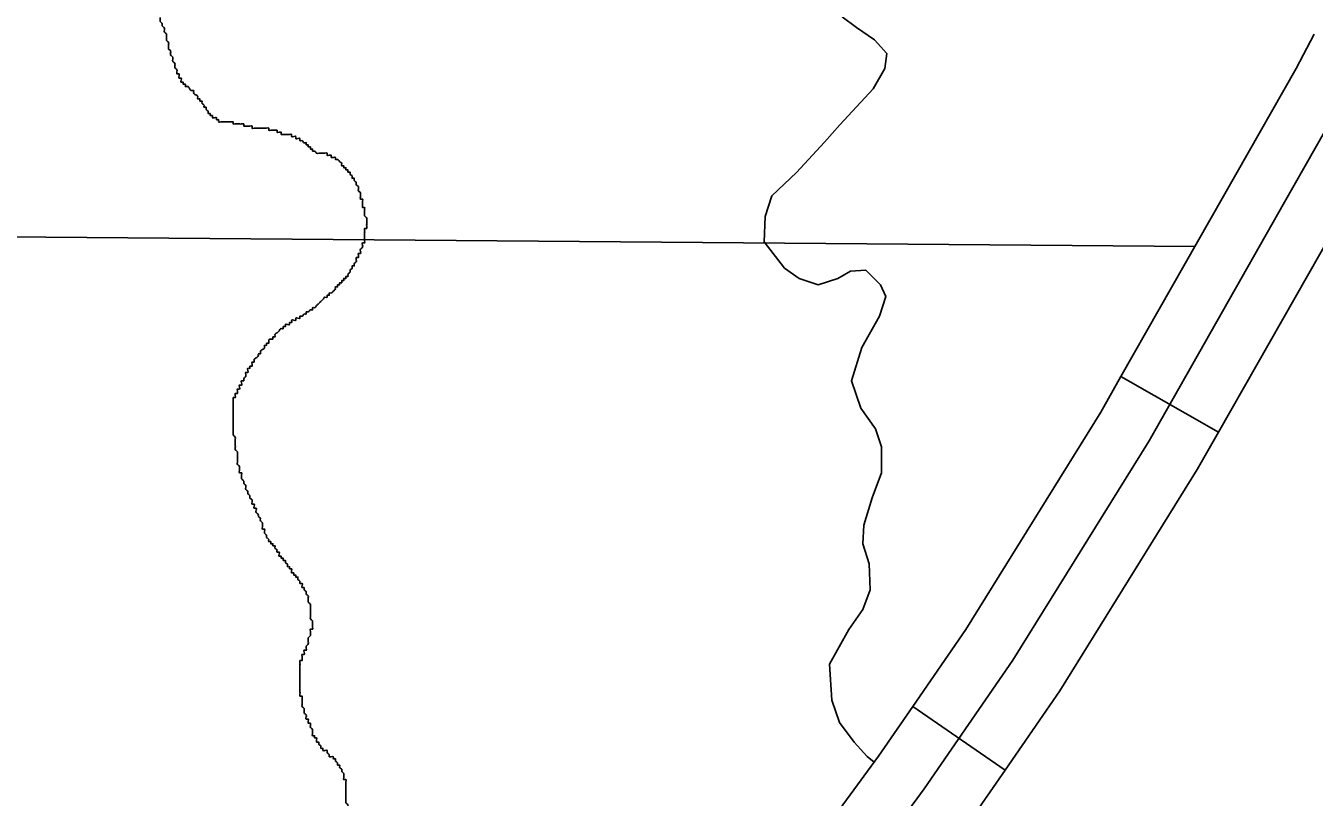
# Model space of a CAD drawing. Extents: x 813775 to 1157140, y 1757555 to 1979907.
# Drawn here: x 1054390 to 1057836, y 1859740 to 1861802 of the extents above; entities that cross this region are included whole.
import ezdxf

# ---------------------------------------------------------------- set-up
doc = ezdxf.new("R2010")
doc.units = 0
for name, color, linetype in [('Level 32', 7, 'Continuous'), ('Level 35', 7, 'Continuous'), ('Level 5', 7, 'Continuous')]:
    doc.layers.add(name, color=color, linetype=linetype)

msp = doc.modelspace()

# ---------------------------------------------------------------- linework, layer by layer
at = {"layer": 'Level 32'}
for p, q in [((1057580.3, 1860715.6), (1057319.5, 1860863.9)), ((1057009.7, 1859812.1), (1056762.7, 1859982.4))]:
    msp.add_line(p, q, dxfattribs=at)
for points in [[(1057319.5, 1860863.9), (1057626.9, 1861404.1), (1057787.7, 1861687.7), (1057836.4, 1861779.5)], [(1057580.3, 1860715.6), (1057887.7, 1861255.9), (1058050.8, 1861543.4), (1058101.5, 1861639.2)], [(1056762.7, 1859982.4), (1056904.7, 1860188.3), (1057265.6, 1860769.2), (1057319.5, 1860863.9)], [(1057009.7, 1859812.1), (1057155.7, 1860023.9), (1057523.5, 1860615.8), (1057580.3, 1860715.6)], [(1056142.4, 1859134.5), (1056423.6, 1859512.8), (1056671, 1859849.5), (1056762.7, 1859982.4)], [(1056383.1, 1858955.5), (1056664.8, 1859334.5), (1056915.5, 1859675.4), (1057009.7, 1859812.1)]]:
    msp.add_lwpolyline(points, dxfattribs=at)
at = {"layer": 'Level 35'}
for points in [[(1056567.7, 1861536.7), (1056656.9, 1861633), (1056688.2, 1861687.5), (1056693.1, 1861727.8), (1056659.7, 1861764.1), (1056612.2, 1861797.6), (1056573.2, 1861825.5)], [(1056539.7, 1860095.8), (1056591.7, 1860188.1), (1056629.3, 1860241.2), (1056648.9, 1860294.2), (1056645.7, 1860363.8), (1056629, 1860416.9), (1056631.8, 1860467.1), (1056654.1, 1860539.7), (1056679.2, 1860606.7), (1056679.2, 1860676.5), (1056662.5, 1860724), (1056623.4, 1860779.9), (1056598.3, 1860852.5), (1056626.2, 1860941.8), (1056673.6, 1861025.6), (1056690.3, 1861078.6), (1056676.4, 1861109.3), (1056637.3, 1861148.4), (1056595.5, 1861145.6), (1056562, 1861126.1), (1056509, 1861109.3), (1056458.8, 1861126.1), (1056419.8, 1861154), (1056364.6, 1861224), (1056367.4, 1861292.4), (1056385.4, 1861347.6), (1056451.1, 1861409.7), (1056526.4, 1861490.6), (1056567.7, 1861536.7)], [(1056539.7, 1860095.8), (1056545.6, 1859999.6), (1056566.6, 1859939.6), (1056605.6, 1859886.5), (1056640.5, 1859848.9), (1056659.5, 1859833.8)]]:
    msp.add_lwpolyline(points, dxfattribs=at)
for points in [[(1055034, 1861528.1), (1055028.5, 1861528.1), (1055022.9, 1861528.1), (1055017.3, 1861528.1), (1055011.7, 1861528.1), (1055006.1, 1861528.1), (1055000.6, 1861528.1), (1054995, 1861528.1), (1054995, 1861533.7), (1054989.4, 1861533.7), (1054983.8, 1861533.7), (1054978.2, 1861533.7), (1054972.7, 1861533.7), (1054972.7, 1861539.3), (1054967.1, 1861539.3), (1054961.5, 1861539.3), (1054955.9, 1861539.3), (1054950.3, 1861539.3), (1054944.8, 1861539.3), (1054944.8, 1861544.9), (1054939.2, 1861544.9), (1054933.6, 1861544.9), (1054928, 1861544.9), (1054922.5, 1861544.9), (1054916.9, 1861544.9), (1054911.3, 1861544.9), (1054905.7, 1861544.9), (1054905.7, 1861550.5), (1054900.1, 1861550.5), (1054900.1, 1861556.1), (1054894.6, 1861556.1), (1054889, 1861556.1), (1054889, 1861561.6), (1054883.4, 1861561.6), (1054883.4, 1861567.2), (1054877.8, 1861567.2), (1054877.8, 1861572.8), (1054872.2, 1861578.4), (1054872.2, 1861584), (1054866.7, 1861584), (1054866.7, 1861589.5), (1054861.1, 1861595.1), (1054861.1, 1861600.7), (1054855.5, 1861600.7), (1054855.5, 1861606.3), (1054849.9, 1861606.3), (1054849.9, 1861611.9), (1054844.4, 1861617.4), (1054838.8, 1861623), (1054838.8, 1861628.6), (1054833.2, 1861628.6), (1054827.6, 1861634.2), (1054822, 1861639.8), (1054816.5, 1861639.8), (1054816.5, 1861645.4), (1054810.9, 1861645.4), (1054810.9, 1861650.9), (1054805.3, 1861650.9), (1054805.3, 1861656.5), (1054805.3, 1861662.1), (1054799.7, 1861662.1), (1054799.7, 1861667.7), (1054799.7, 1861673.3), (1054794.1, 1861673.3), (1054794.1, 1861678.8), (1054794.1, 1861684.4), (1054788.6, 1861690), (1054788.6, 1861695.6), (1054788.6, 1861701.2), (1054783, 1861706.8), (1054783, 1861712.3), (1054783, 1861717.9), (1054777.4, 1861723.5), (1054777.4, 1861729.1), (1054777.4, 1861734.7), (1054771.8, 1861740.2), (1054771.8, 1861745.8), (1054771.8, 1861751.4), (1054771.8, 1861757), (1054766.2, 1861762.6), (1054766.2, 1861768.1), (1054766.2, 1861773.7), (1054766.2, 1861779.3), (1054760.7, 1861784.9), (1054760.7, 1861790.5), (1054760.7, 1861796.1), (1054755.1, 1861801.6), (1054755.1, 1861807.2), (1054749.5, 1861812.8), (1054749.5, 1861818.4), (1054749.5, 1861824)], [(1055296.2, 1861249.1), (1055296.2, 1861254.6), (1055296.2, 1861260.2), (1055301.8, 1861260.2), (1055301.8, 1861265.8), (1055301.8, 1861271.4), (1055301.8, 1861277), (1055301.8, 1861282.6), (1055301.8, 1861288.1), (1055296.2, 1861293.7), (1055296.2, 1861299.3), (1055296.2, 1861304.9), (1055296.2, 1861310.5), (1055296.2, 1861316), (1055290.7, 1861316), (1055290.7, 1861321.6), (1055290.7, 1861327.2), (1055290.7, 1861332.8), (1055290.7, 1861338.4), (1055285.1, 1861338.4), (1055285.1, 1861344), (1055285.1, 1861349.5), (1055285.1, 1861355.1), (1055279.5, 1861360.7), (1055279.5, 1861366.3), (1055279.5, 1861371.9), (1055273.9, 1861377.4), (1055273.9, 1861383), (1055268.3, 1861388.6), (1055268.3, 1861394.2), (1055262.8, 1861394.2), (1055262.8, 1861399.8), (1055257.2, 1861405.3), (1055257.2, 1861410.9), (1055251.6, 1861410.9), (1055251.6, 1861416.5), (1055246, 1861416.5), (1055246, 1861422.1), (1055240.4, 1861422.1), (1055240.4, 1861427.7), (1055234.9, 1861427.7), (1055234.9, 1861433.3), (1055229.3, 1861438.8), (1055223.7, 1861444.4), (1055218.1, 1861444.4), (1055218.1, 1861450), (1055212.6, 1861450), (1055207, 1861450), (1055207, 1861455.6), (1055201.4, 1861455.6), (1055195.8, 1861455.6), (1055195.8, 1861461.2), (1055190.2, 1861461.2), (1055184.7, 1861461.2), (1055179.1, 1861461.2), (1055173.5, 1861461.2), (1055167.9, 1861461.2), (1055162.3, 1861466.7), (1055156.8, 1861466.7), (1055156.8, 1861472.3), (1055151.2, 1861472.3), (1055151.2, 1861477.9), (1055145.6, 1861477.9), (1055145.6, 1861483.5), (1055140, 1861483.5), (1055140, 1861489.1), (1055134.5, 1861489.1), (1055128.9, 1861494.7), (1055123.3, 1861494.7), (1055123.3, 1861500.2), (1055117.7, 1861500.2), (1055112.1, 1861500.2), (1055112.1, 1861505.8), (1055106.6, 1861505.8), (1055101, 1861505.8), (1055101, 1861511.4), (1055095.4, 1861511.4), (1055089.8, 1861511.4), (1055084.2, 1861511.4), (1055078.7, 1861511.4), (1055073.1, 1861511.4), (1055073.1, 1861517), (1055067.5, 1861517), (1055061.9, 1861517), (1055061.9, 1861522.6), (1055056.3, 1861522.6), (1055050.8, 1861522.6), (1055045.2, 1861522.6), (1055039.6, 1861522.6), (1055039.6, 1861528.1), (1055034, 1861528.1)], [(1055011.7, 1860925.3), (1055017.3, 1860925.3), (1055017.3, 1860930.9), (1055022.9, 1860936.5), (1055028.5, 1860942.1), (1055028.5, 1860947.7), (1055034, 1860947.7), (1055034, 1860953.2), (1055039.6, 1860953.2), (1055039.6, 1860958.8), (1055045.2, 1860964.4), (1055050.8, 1860964.4), (1055050.8, 1860970), (1055056.3, 1860970), (1055056.3, 1860975.6), (1055061.9, 1860981.2), (1055067.5, 1860986.7), (1055073.1, 1860992.3), (1055078.7, 1860992.3), (1055078.7, 1860997.9), (1055084.2, 1860997.9), (1055084.2, 1861003.5), (1055089.8, 1861003.5), (1055095.4, 1861003.5), (1055095.4, 1861009.1), (1055101, 1861009.1), (1055101, 1861014.6), (1055106.6, 1861014.6), (1055112.1, 1861014.6), (1055112.1, 1861020.2), (1055117.7, 1861020.2), (1055123.3, 1861020.2), (1055123.3, 1861025.8), (1055128.9, 1861025.8), (1055134.5, 1861031.4), (1055140, 1861031.4), (1055140, 1861037), (1055145.6, 1861037), (1055151.2, 1861042.5), (1055156.8, 1861042.5), (1055156.8, 1861048.1), (1055162.3, 1861048.1), (1055167.9, 1861053.7), (1055173.5, 1861059.3), (1055179.1, 1861064.9), (1055184.7, 1861070.5), (1055190.2, 1861076), (1055195.8, 1861076), (1055195.8, 1861081.6), (1055201.4, 1861081.6), (1055201.4, 1861087.2), (1055207, 1861087.2), (1055212.6, 1861092.8), (1055218.1, 1861098.4), (1055218.1, 1861103.9), (1055223.7, 1861103.9), (1055223.7, 1861109.5), (1055229.3, 1861109.5), (1055229.3, 1861115.1), (1055234.9, 1861115.1), (1055234.9, 1861120.7), (1055240.4, 1861120.7), (1055240.4, 1861126.3), (1055246, 1861126.3), (1055246, 1861131.9), (1055251.6, 1861131.9), (1055251.6, 1861137.4), (1055257.2, 1861143), (1055257.2, 1861148.6), (1055262.8, 1861154.2), (1055262.8, 1861159.8), (1055268.3, 1861159.8), (1055268.3, 1861165.3), (1055273.9, 1861170.9), (1055273.9, 1861176.5), (1055273.9, 1861182.1), (1055279.5, 1861182.1), (1055279.5, 1861187.7), (1055279.5, 1861193.3), (1055285.1, 1861193.3), (1055285.1, 1861198.8), (1055285.1, 1861204.4), (1055290.7, 1861210), (1055290.7, 1861215.6), (1055290.7, 1861221.2), (1055296.2, 1861221.2), (1055296.2, 1861226.7), (1055296.2, 1861232.3), (1055296.2, 1861237.9), (1055296.2, 1861243.5), (1055296.2, 1861249.1)], [(1055011.7, 1860490), (1055011.7, 1860495.6), (1055006.1, 1860501.1), (1055006.1, 1860506.7), (1055006.1, 1860512.3), (1055000.6, 1860512.3), (1055000.6, 1860517.9), (1055000.6, 1860523.5), (1054995, 1860523.5), (1054995, 1860529), (1054995, 1860534.6), (1054989.4, 1860540.2), (1054989.4, 1860545.8), (1054983.8, 1860551.4), (1054983.8, 1860557), (1054978.2, 1860562.5), (1054978.2, 1860568.1), (1054978.2, 1860573.7), (1054972.7, 1860579.3), (1054972.7, 1860584.9), (1054967.1, 1860590.4), (1054967.1, 1860596), (1054967.1, 1860601.6), (1054967.1, 1860607.2), (1054961.5, 1860607.2), (1054961.5, 1860612.8), (1054961.5, 1860618.4), (1054961.5, 1860623.9), (1054955.9, 1860629.5), (1054955.9, 1860635.1), (1054955.9, 1860640.7), (1054955.9, 1860646.3), (1054955.9, 1860651.8), (1054955.9, 1860657.4), (1054955.9, 1860663), (1054950.3, 1860668.6), (1054950.3, 1860674.2), (1054950.3, 1860679.8), (1054950.3, 1860685.3), (1054950.3, 1860690.9), (1054950.3, 1860696.5), (1054950.3, 1860702.1), (1054944.8, 1860707.7), (1054944.8, 1860713.2), (1054944.8, 1860718.8), (1054944.8, 1860724.4), (1054944.8, 1860730), (1054944.8, 1860735.6), (1054944.8, 1860741.1), (1054944.8, 1860746.7), (1054944.8, 1860752.3), (1054944.8, 1860757.9), (1054944.8, 1860763.5), (1054944.8, 1860769.1), (1054944.8, 1860774.6), (1054944.8, 1860780.2), (1054944.8, 1860785.8), (1054944.8, 1860791.4), (1054944.8, 1860797), (1054944.8, 1860802.5), (1054944.8, 1860808.1), (1054950.3, 1860808.1), (1054950.3, 1860813.7), (1054950.3, 1860819.3), (1054955.9, 1860819.3), (1054955.9, 1860824.9), (1054955.9, 1860830.5), (1054961.5, 1860830.5), (1054961.5, 1860836), (1054961.5, 1860841.6), (1054967.1, 1860841.6), (1054967.1, 1860847.2), (1054967.1, 1860852.8), (1054972.7, 1860852.8), (1054972.7, 1860858.4), (1054978.2, 1860863.9), (1054978.2, 1860869.5), (1054978.2, 1860875.1), (1054983.8, 1860875.1), (1054983.8, 1860880.7), (1054983.8, 1860886.3), (1054989.4, 1860886.3), (1054989.4, 1860891.8), (1054995, 1860891.8), (1054995, 1860897.4), (1054995, 1860903), (1055000.6, 1860903), (1055000.6, 1860908.6), (1055006.1, 1860914.2), (1055011.7, 1860919.8), (1055011.7, 1860925.3)], [(1055123.3, 1860093.7), (1055123.3, 1860099.3), (1055123.3, 1860104.9), (1055128.9, 1860104.9), (1055128.9, 1860110.4), (1055128.9, 1860116), (1055128.9, 1860121.6), (1055134.5, 1860121.6), (1055134.5, 1860127.2), (1055134.5, 1860132.8), (1055140, 1860132.8), (1055140, 1860138.3), (1055140, 1860143.9), (1055145.6, 1860149.5), (1055145.6, 1860155.1), (1055145.6, 1860160.7), (1055145.6, 1860166.2), (1055151.2, 1860171.8), (1055151.2, 1860177.4), (1055151.2, 1860183), (1055151.2, 1860188.6), (1055156.8, 1860188.6), (1055156.8, 1860194.2), (1055156.8, 1860199.7), (1055156.8, 1860205.3), (1055156.8, 1860210.9), (1055151.2, 1860216.5), (1055151.2, 1860222.1), (1055151.2, 1860227.6), (1055151.2, 1860233.2), (1055151.2, 1860238.8), (1055151.2, 1860244.4), (1055151.2, 1860250), (1055151.2, 1860255.6), (1055145.6, 1860261.1), (1055145.6, 1860266.7), (1055145.6, 1860272.3), (1055145.6, 1860277.9), (1055140, 1860283.5), (1055140, 1860289), (1055134.5, 1860294.6), (1055134.5, 1860300.2), (1055128.9, 1860300.2), (1055128.9, 1860305.8), (1055128.9, 1860311.4), (1055123.3, 1860311.4), (1055123.3, 1860317), (1055117.7, 1860322.5), (1055117.7, 1860328.1), (1055112.1, 1860328.1), (1055112.1, 1860333.7), (1055106.6, 1860333.7), (1055106.6, 1860339.3), (1055101, 1860339.3), (1055101, 1860344.9), (1055101, 1860350.4), (1055095.4, 1860350.4), (1055095.4, 1860356), (1055089.8, 1860356), (1055089.8, 1860361.6), (1055084.2, 1860367.2), (1055084.2, 1860372.8), (1055078.7, 1860372.8), (1055078.7, 1860378.3), (1055073.1, 1860378.3), (1055073.1, 1860383.9), (1055067.5, 1860383.9), (1055067.5, 1860389.5), (1055067.5, 1860395.1), (1055061.9, 1860395.1), (1055061.9, 1860400.7), (1055056.3, 1860406.3), (1055056.3, 1860411.8), (1055050.8, 1860411.8), (1055050.8, 1860417.4), (1055045.2, 1860417.4), (1055045.2, 1860423), (1055039.6, 1860423), (1055039.6, 1860428.6), (1055034, 1860434.2), (1055034, 1860439.7), (1055028.5, 1860445.3), (1055028.5, 1860450.9), (1055028.5, 1860456.5), (1055022.9, 1860456.5), (1055022.9, 1860462.1), (1055022.9, 1860467.7), (1055022.9, 1860473.2), (1055017.3, 1860478.8), (1055017.3, 1860484.4), (1055011.7, 1860490)], [(1055262.8, 1859669.5), (1055262.8, 1859675.1), (1055257.2, 1859680.7), (1055257.2, 1859686.2), (1055257.2, 1859691.8), (1055251.6, 1859697.4), (1055251.6, 1859703), (1055251.6, 1859708.6), (1055251.6, 1859714.1), (1055251.6, 1859719.7), (1055246, 1859725.3), (1055246, 1859730.9), (1055246, 1859736.5), (1055246, 1859742.1), (1055246, 1859747.6), (1055246, 1859753.2), (1055246, 1859758.8), (1055246, 1859764.4), (1055246, 1859770), (1055246, 1859775.5), (1055246, 1859781.1), (1055246, 1859786.7), (1055240.4, 1859786.7), (1055240.4, 1859792.3), (1055240.4, 1859797.9), (1055240.4, 1859803.4), (1055234.9, 1859809), (1055234.9, 1859814.6), (1055229.3, 1859820.2), (1055229.3, 1859825.8), (1055223.7, 1859825.8), (1055223.7, 1859831.4), (1055218.1, 1859836.9), (1055218.1, 1859842.5), (1055212.6, 1859842.5), (1055212.6, 1859848.1), (1055207, 1859848.1), (1055201.4, 1859848.1), (1055201.4, 1859853.7), (1055195.8, 1859859.3), (1055195.8, 1859864.8), (1055190.2, 1859864.8), (1055184.7, 1859864.8), (1055184.7, 1859870.4), (1055179.1, 1859870.4), (1055179.1, 1859876), (1055173.5, 1859881.6), (1055173.5, 1859887.2), (1055167.9, 1859887.2), (1055167.9, 1859892.8), (1055167.9, 1859898.3), (1055162.3, 1859898.3), (1055162.3, 1859903.9), (1055156.8, 1859903.9), (1055156.8, 1859909.5), (1055156.8, 1859915.1), (1055156.8, 1859920.7), (1055151.2, 1859926.2), (1055151.2, 1859931.8), (1055151.2, 1859937.4), (1055145.6, 1859937.4), (1055145.6, 1859943), (1055145.6, 1859948.6), (1055140, 1859948.6), (1055140, 1859954.2), (1055140, 1859959.7), (1055134.5, 1859965.3), (1055134.5, 1859970.9), (1055134.5, 1859976.5), (1055128.9, 1859982.1), (1055128.9, 1859987.6), (1055128.9, 1859993.2), (1055128.9, 1859998.8), (1055128.9, 1860004.4), (1055128.9, 1860010), (1055123.3, 1860010), (1055123.3, 1860015.5), (1055123.3, 1860021.1), (1055123.3, 1860026.7), (1055123.3, 1860032.3), (1055123.3, 1860037.9), (1055123.3, 1860043.5), (1055123.3, 1860049), (1055123.3, 1860054.6), (1055123.3, 1860060.2), (1055123.3, 1860065.8), (1055123.3, 1860071.4), (1055123.3, 1860076.9), (1055123.3, 1860082.5), (1055123.3, 1860088.1), (1055123.3, 1860093.7)]]:
    msp.add_spline(points, degree=3, dxfattribs=at)
at = {"layer": 'Level 5'}
for points in [[(1055267.5, 1857678), (1055366.7, 1857835.3), (1055477.9, 1858007.1), (1055644.7, 1858229.8), (1055990.5, 1858689.6), (1056242, 1859017), (1056544.2, 1859423.6), (1056793.3, 1859762.4), (1057030.2, 1860106.1), (1057394.6, 1860692.5), (1057757.3, 1861330), (1057919.3, 1861615.5), (1058175.6, 1862099.6), (1058340, 1862443.2), (1058569.7, 1862926.5)], [(1052575.8, 1861251.8), (1057517.6, 1861212)]]:
    msp.add_lwpolyline(points, dxfattribs=at)

doc.saveas('drawing.dxf')
